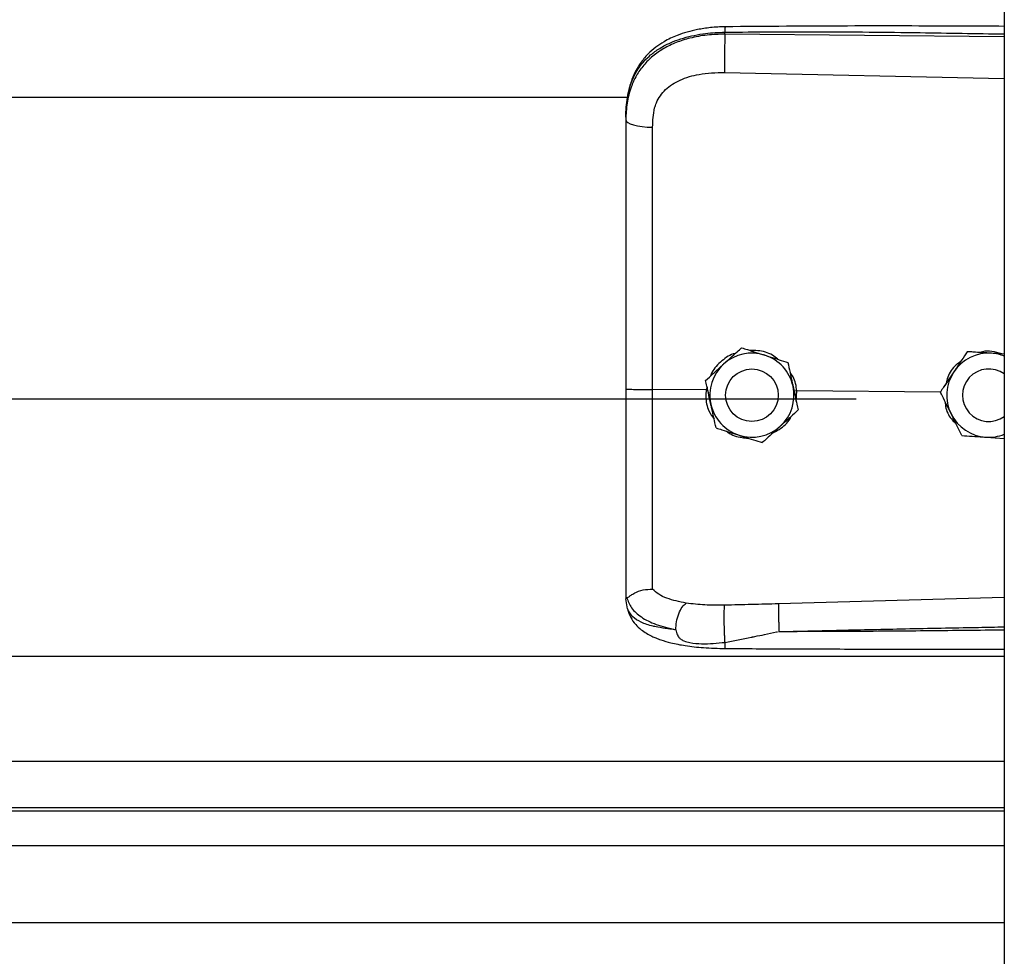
# Model space of a CAD drawing. Header units: inches. Extents: x 170 to 284, y 215 to 248.
# Tile 761 of 1056: x 230.996 to 231.196, y 223.959 to 224.15. Entities that reach past the tile are written whole.
import ezdxf

# ---------------------------------------------------------------- set-up
doc = ezdxf.new("R2010")
doc.units = ezdxf.units.IN
doc.header["$LTSCALE"] = 0.25
doc.header["$MEASUREMENT"] = 0
doc.layers.add('RH TOP OF HOOD', color=7, linetype='Continuous')

msp = doc.modelspace()

# ---------------------------------------------------------------- linework, layer by layer
at = {"layer": 'RH TOP OF HOOD'}
for p, q in [((231.1959333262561, 224.3332527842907), (231.195933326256, 220.1328032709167)), ((231.1390860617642, 224.1472126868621), (231.1390860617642, 224.1476240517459)), ((231.195933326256, 224.1466759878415), (231.1390860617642, 224.1472126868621)), ((231.1389900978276, 224.1394238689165), (231.195933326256, 224.1382143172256)), ((227.2401614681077, 224.1343487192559), (231.119382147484, 224.1343487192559)), ((231.118890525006, 224.1302894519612), (231.118890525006, 224.12980113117)), ((231.142461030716, 224.0833575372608), (231.142461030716, 224.0833558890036)), ((231.1884045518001, 224.0825611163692), (231.1884045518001, 224.0825627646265)), ((231.1894534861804, 224.0824949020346), (231.1884045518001, 224.0825627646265)), ((231.1518791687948, 224.0803568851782), (231.1518791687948, 224.080355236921)), ((231.1351533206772, 224.0767015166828), (231.1351533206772, 224.0766998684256)), ((231.1352617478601, 224.0747662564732), (231.1243481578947, 224.0748707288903)), ((231.135447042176, 224.0753557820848), (231.1352617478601, 224.0747662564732)), ((231.1352617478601, 224.0747662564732), (231.1352639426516, 224.0747661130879)), ((231.1536994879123, 224.0745896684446), (231.1531514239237, 224.0745356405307)), ((231.1536023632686, 224.072472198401), (231.1536994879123, 224.0745896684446)), ((231.1536994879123, 224.0745896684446), (231.153701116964, 224.0745897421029)), ((231.1829331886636, 224.0743099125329), (231.153701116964, 224.0745897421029)), ((231.1829192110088, 224.0743382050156), (231.1829192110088, 224.0743398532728)), ((227.193781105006, 224.0729562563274), (231.165765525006, 224.0729562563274)), ((231.1392212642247, 224.0736989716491), (231.1392212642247, 224.0736981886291)), ((231.1499216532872, 224.0736981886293), (231.1499216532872, 224.0736989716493)), ((231.1874329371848, 224.0736989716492), (231.1874329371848, 224.0736981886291)), ((231.1539895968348, 224.0707002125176), (231.1539895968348, 224.0706985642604)), ((231.1922297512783, 224.0651565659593), (231.195933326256, 224.0649167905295)), ((231.118890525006, 224.0327480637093), (231.118890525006, 224.0322192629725)), ((231.1192302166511, 224.0302340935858), (231.118890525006, 224.0322192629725)), ((231.195933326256, 224.0325426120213), (231.1499976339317, 224.0312108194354)), ((227.163613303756, 224.020570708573), (231.1959333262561, 224.020570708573)), ((227.163613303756, 223.9991917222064), (231.1959333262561, 223.9991917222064)), ((231.1959333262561, 223.9897064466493), (227.163613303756, 223.9897064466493)), ((227.163613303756, 223.9890670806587), (231.1959333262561, 223.9890670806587)), ((227.163613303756, 223.9820489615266), (231.1959333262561, 223.9820489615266)), ((227.163613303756, 223.9663648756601), (231.1959333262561, 223.9663648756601))]:
    msp.add_line(p, q, dxfattribs=at)
at = {"layer": 'RH TOP OF HOOD', "flags": 128}
msp.add_lwpolyline([(231.118890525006, 224.12980113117), (231.1189944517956, 224.1295053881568), (231.1193024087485, 224.1292205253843), (231.119803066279, 224.1289570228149), (231.1204780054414, 224.1287245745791), (231.121302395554, 224.1285317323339), (231.1222459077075, 224.1283855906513), (231.1232738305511, 224.1282915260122), (231.124348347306, 224.1282529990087)], dxfattribs=at)
at = {"layer": 'RH TOP OF HOOD'}
msp.add_circle((231.1445714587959, 224.0736981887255), 0.005350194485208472, dxfattribs=at)
for centre, radius, start, end in [((231.1445714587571, 224.0736989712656), 0.008560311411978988, 72.32793711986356, 132.3279357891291), ((231.192783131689, 224.0736989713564), 0.008560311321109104, 86.29353550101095, 146.2935346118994), ((231.1927831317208, 224.0736989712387), 0.008560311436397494, 68.40767565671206, 86.29353576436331), ((231.1445714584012, 224.0736989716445), 0.00856031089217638, 132.327935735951, 192.3279369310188), ((231.1445714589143, 224.0736989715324), 0.008560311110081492, 12.32793744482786, 72.32793758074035), ((231.192783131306, 224.0736989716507), 0.008560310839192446, 146.2935348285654, 206.2935362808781), ((231.1927831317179, 224.0736981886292), 0.005350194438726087, 53.92810057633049, 306.0718994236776), ((231.1445714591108, 224.0736989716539), 0.008560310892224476, 312.3279357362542, 12.32793693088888), ((231.1445714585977, 224.0736989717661), 0.008560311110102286, 192.3279374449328, 252.3279375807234), ((231.1927831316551, 224.0736989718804), 0.008560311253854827, 206.293536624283, 266.2935360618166), ((231.1445714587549, 224.0736989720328), 0.008560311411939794, 252.3279371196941, 312.3279357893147), ((231.1927831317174, 224.073698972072), 0.008560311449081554, 266.2935357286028, 291.5923243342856)]:
    msp.add_arc(centre, radius, start, end, dxfattribs=at)
for points, knots in [([(231.1391046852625, 224.1487161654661), (231.1381060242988, 224.1486776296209), (231.1362142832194, 224.1486046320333), (231.1329052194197, 224.1480762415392), (231.1296777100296, 224.1471822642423), (231.126930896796, 224.1458780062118), (231.1249450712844, 224.1445553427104), (231.123303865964, 224.1431098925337), (231.1219887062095, 224.1415216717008), (231.1209135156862, 224.1397690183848), (231.1200562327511, 224.137859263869), (231.1193113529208, 224.135340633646), (231.1190959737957, 224.1334029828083), (231.1189769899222, 224.1323325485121)], [0, 0, 0, 0, 0.0977474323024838, 0.1851607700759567, 0.330612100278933, 0.436467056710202, 0.5083182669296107, 0.5850061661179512, 0.6719760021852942, 0.7307948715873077, 0.8036787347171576, 0.8915444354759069, 1, 1, 1, 1]), ([(231.139104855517, 224.148700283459), (231.1391036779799, 224.1487043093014), (231.139099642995, 224.1487181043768), (231.1390944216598, 224.1486031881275), (231.1390878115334, 224.1483103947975), (231.1390867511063, 224.1478944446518), (231.1390860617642, 224.1476240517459)], [0, 0, 0, 0, 0.09787641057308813, 0.3353863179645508, 0.5679606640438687, 1, 1, 1, 1]), ([(231.195933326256, 224.1487991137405), (231.1930341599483, 224.1488138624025), (231.1824062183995, 224.1488679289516), (231.1634627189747, 224.1489045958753), (231.1474194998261, 224.1487804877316), (231.1391046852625, 224.1487161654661)], [0, 0, 0, 0, 0.1530455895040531, 0.5610439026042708, 1, 1, 1, 1]), ([(231.118890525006, 224.1302894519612), (231.118953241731, 224.1316459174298), (231.1190716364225, 224.1342066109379), (231.1200411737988, 224.1376975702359), (231.1213304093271, 224.140109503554), (231.1226942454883, 224.1418122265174), (231.1237772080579, 224.1428556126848), (231.1248361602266, 224.1436841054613), (231.1258256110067, 224.1443440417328), (231.1270599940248, 224.1450391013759), (231.1286540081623, 224.1457648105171), (231.1313177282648, 224.1466728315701), (231.1348528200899, 224.1474327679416), (231.1377593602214, 224.1475641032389), (231.1390860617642, 224.1476240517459)], [0, 0, 0, 0, 0.1307156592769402, 0.2467609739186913, 0.3577928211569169, 0.4170971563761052, 0.4791482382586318, 0.5177152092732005, 0.5590896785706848, 0.6032945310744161, 0.663348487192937, 0.7353692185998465, 0.8792082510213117, 1, 1, 1, 1]), ([(231.1390860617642, 224.1472126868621), (231.1378701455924, 224.1471794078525), (231.135438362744, 224.1471128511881), (231.1320975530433, 224.1464910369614), (231.1291397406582, 224.1455488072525), (231.1265971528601, 224.14433113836), (231.1243656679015, 224.1427857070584), (231.1224940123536, 224.1409445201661), (231.121013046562, 224.1388142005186), (231.1198374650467, 224.1362450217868), (231.1190446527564, 224.1331931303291), (231.1189419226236, 224.1309322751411), (231.118890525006, 224.12980113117)], [0, 0, 0, 0, 0.1111703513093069, 0.2223361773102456, 0.3162781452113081, 0.4102081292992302, 0.5024030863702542, 0.5945790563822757, 0.6845432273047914, 0.7745043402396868, 0.8871807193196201, 0.9999999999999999, 0.9999999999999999, 0.9999999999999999, 0.9999999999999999]), ([(231.1390860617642, 224.1472126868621), (231.1390643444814, 224.1466368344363), (231.1390192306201, 224.1454406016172), (231.1389782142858, 224.1432155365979), (231.1389649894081, 224.1410381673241), (231.1389819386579, 224.139948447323), (231.1389900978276, 224.1394238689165)], [0, 0, 0, 0, 0.2406941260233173, 0.4999999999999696, 0.7593058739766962, 1, 1, 1, 1]), ([(231.1390860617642, 224.1476240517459), (231.1453919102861, 224.1476633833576), (231.1586309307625, 224.1477459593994), (231.1775805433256, 224.1475647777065), (231.1902210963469, 224.1473437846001), (231.195933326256, 224.1472439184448)], [0, 0, 0, 0, 0.3326703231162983, 0.6984356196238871, 1, 1, 1, 1]), ([(231.1247739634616, 224.1321863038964), (231.1247739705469, 224.132186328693), (231.1248765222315, 224.1325452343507), (231.1253717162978, 224.1339514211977), (231.1269077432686, 224.1361541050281), (231.1299747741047, 224.1380573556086), (231.1340909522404, 224.1392690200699), (231.1372437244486, 224.1393686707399), (231.1389900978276, 224.1394238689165)], [0, 0, 0, 0, 4.497367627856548e-06, 0.06509473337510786, 0.261670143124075, 0.475310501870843, 0.7093656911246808, 1, 1, 1, 1]), ([(231.124348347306, 224.1282529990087), (231.1244183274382, 224.1295776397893), (231.1244883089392, 224.1309023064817), (231.1247739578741, 224.1321862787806), (231.1247739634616, 224.1321863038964)], [0, 0, 0, 0, 0.9999804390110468, 0.9999999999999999, 0.9999999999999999, 0.9999999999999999, 0.9999999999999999]), ([(231.118890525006, 224.12980113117), (231.118890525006, 224.1261709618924), (231.118890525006, 224.1189000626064), (231.118890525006, 224.1078193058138), (231.118890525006, 224.0966367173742), (231.118890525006, 224.0856680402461), (231.118890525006, 224.0784202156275), (231.118890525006, 224.0749404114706)], [0, 0, 0, 0, 0.2027568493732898, 0.4061035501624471, 0.6088604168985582, 0.8122072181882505, 1, 1, 1, 1]), ([(231.1243481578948, 224.0748707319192), (231.1243481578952, 224.0748707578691), (231.1243482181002, 224.0782570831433), (231.1243483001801, 224.0853037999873), (231.12434834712, 224.0959769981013), (231.1243483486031, 224.1068530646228), (231.1243483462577, 224.1176403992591), (231.1243483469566, 224.1247154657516), (231.124348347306, 224.1282529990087)], [0, 0, 0, 0, 1.439079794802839e-06, 0.1877923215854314, 0.3908439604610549, 0.59389561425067, 0.7969478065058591, 1, 1, 1, 1]), ([(231.1411817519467, 224.0821924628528), (231.1410465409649, 224.0821623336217), (231.1398947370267, 224.0819056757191), (231.1381374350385, 224.0804468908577), (231.136518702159, 224.0788372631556), (231.1361908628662, 224.0777289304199), (231.1361575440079, 224.0776162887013)], [0, 0, 0, 0, 0.05931474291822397, 0.5052766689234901, 0.9497204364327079, 1, 1, 1, 1]), ([(231.1388071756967, 224.0800297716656), (231.1397477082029, 224.0808863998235), (231.1410021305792, 224.0820289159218), (231.1421690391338, 224.0830916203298), (231.142461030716, 224.0833575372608)], [0, 0, 0, 0, 0.7497733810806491, 1, 1, 1, 1]), ([(231.1388071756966, 224.0800276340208), (231.1397477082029, 224.0808843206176), (231.1410021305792, 224.0820269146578), (231.1421690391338, 224.0830899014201), (231.142461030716, 224.0833558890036)], [0, 0, 0, 0, 0.7497733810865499, 1, 1, 1, 1]), ([(231.142461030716, 224.0833575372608), (231.1428587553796, 224.0832308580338), (231.1443635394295, 224.0827515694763), (231.1459805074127, 224.0822364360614), (231.1471700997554, 224.0818574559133)], [0, 0, 0, 0, 0.264306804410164, 0.9999999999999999, 0.9999999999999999, 0.9999999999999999, 0.9999999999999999]), ([(231.142461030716, 224.0833558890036), (231.1428587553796, 224.0832291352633), (231.1443635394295, 224.0827495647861), (231.1459805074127, 224.0822343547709), (231.1471700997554, 224.0818553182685)], [0, 0, 0, 0, 0.2643068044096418, 1, 1, 1, 1]), ([(231.1498315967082, 224.0810093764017), (231.1494748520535, 224.0812994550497), (231.1483112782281, 224.0822455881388), (231.1462597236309, 224.082813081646), (231.1446901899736, 224.0828168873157), (231.1441542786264, 224.0828181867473)], [0, 0, 0, 0, 0.2255168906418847, 0.7355556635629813, 1, 1, 1, 1]), ([(231.1884045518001, 224.0825627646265), (231.1880247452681, 224.0819934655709), (231.1872561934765, 224.0808414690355), (231.1863200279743, 224.0794381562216), (231.1857840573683, 224.0786347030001), (231.1856618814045, 224.0784515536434)], [0, 0, 0, 0, 0.4299704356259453, 0.8700602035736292, 0.9999999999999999, 0.9999999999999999, 0.9999999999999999, 0.9999999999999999]), ([(231.1884045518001, 224.0825611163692), (231.1880247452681, 224.0819917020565), (231.1872561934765, 224.0808394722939), (231.1863200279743, 224.0794360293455), (231.1857840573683, 224.0786325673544), (231.1856618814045, 224.0784494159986)], [0, 0, 0, 0, 0.429970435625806, 0.8700602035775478, 0.9999999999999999, 0.9999999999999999, 0.9999999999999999, 0.9999999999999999]), ([(231.1933365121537, 224.0822413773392), (231.192066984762, 224.0823236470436), (231.1903737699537, 224.0824333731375), (231.1887986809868, 224.0825355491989), (231.1884045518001, 224.0825611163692)], [0, 0, 0, 0, 0.749773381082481, 1, 1, 1, 1]), ([(231.1954080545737, 224.0821092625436), (231.1947471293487, 224.0823093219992), (231.1934767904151, 224.0826938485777), (231.1919135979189, 224.0827187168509), (231.1911336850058, 224.0824565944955), (231.1909578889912, 224.0823975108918)], [0, 0, 0, 0, 0.4565421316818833, 0.8775020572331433, 0.9999999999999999, 0.9999999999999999, 0.9999999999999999, 0.9999999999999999]), ([(231.195933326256, 224.0820732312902), (231.1952903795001, 224.0821148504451), (231.1944315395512, 224.0821704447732), (231.1935564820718, 224.0822271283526), (231.1933365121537, 224.0822413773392)], [0, 0, 0, 0, 0.7486223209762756, 1, 1, 1, 1]), ([(231.1351533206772, 224.0767015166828), (231.1356593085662, 224.0771624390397), (231.1366831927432, 224.0780951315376), (231.1379303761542, 224.0792311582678), (231.1386444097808, 224.0798815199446), (231.1388071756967, 224.0800297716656)], [0, 0, 0, 0, 0.4299704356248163, 0.870060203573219, 0.9999999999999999, 0.9999999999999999, 0.9999999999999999, 0.9999999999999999]), ([(231.1351533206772, 224.0766998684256), (231.1356593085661, 224.0771606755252), (231.1366831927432, 224.078093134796), (231.1379303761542, 224.0792290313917), (231.1386444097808, 224.0798793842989), (231.1388071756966, 224.0800276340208)], [0, 0, 0, 0, 0.4299704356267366, 0.8700602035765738, 1, 1, 1, 1]), ([(231.1471700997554, 224.0818574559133), (231.1473564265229, 224.0817980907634), (231.1488137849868, 224.08133376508), (231.1504118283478, 224.0808245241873), (231.1517362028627, 224.0804024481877), (231.1518791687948, 224.0803568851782)], [0, 0, 0, 0, 0.1156468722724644, 0.90453427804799, 1, 1, 1, 1]), ([(231.1471700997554, 224.0818553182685), (231.1473564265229, 224.0817959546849), (231.1488137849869, 224.0813316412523), (231.1504118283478, 224.0808225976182), (231.1517362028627, 224.080400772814), (231.1518791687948, 224.080355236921)], [0, 0, 0, 0, 0.1156468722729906, 0.9045342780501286, 1, 1, 1, 1]), ([(231.1518791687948, 224.0803568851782), (231.1520252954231, 224.0796883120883), (231.1523209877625, 224.078335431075), (231.1526811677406, 224.076687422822), (231.1528873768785, 224.0757438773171), (231.1529343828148, 224.0755287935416)], [0, 0, 0, 0, 0.4299704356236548, 0.870060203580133, 0.9999999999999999, 0.9999999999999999, 0.9999999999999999, 0.9999999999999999]), ([(231.1518791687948, 224.080355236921), (231.1520252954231, 224.0796865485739), (231.1523209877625, 224.0783334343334), (231.1526811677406, 224.0766852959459), (231.1528873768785, 224.0757417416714), (231.1529343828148, 224.0755266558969)], [0, 0, 0, 0, 0.4299704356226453, 0.8700602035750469, 0.9999999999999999, 0.9999999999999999, 0.9999999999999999, 0.9999999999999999]), ([(231.1870625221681, 224.0805511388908), (231.1867429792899, 224.0803331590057), (231.1855895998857, 224.0795463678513), (231.1844962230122, 224.0779457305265), (231.1841983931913, 224.0765410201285), (231.1841102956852, 224.0761255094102)], [0, 0, 0, 0, 0.2125142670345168, 0.7670631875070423, 1, 1, 1, 1]), ([(231.153701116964, 224.0745897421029), (231.1537011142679, 224.0745897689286), (231.1536030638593, 224.0755653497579), (231.153343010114, 224.0769575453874), (231.1525385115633, 224.078046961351), (231.1523190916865, 224.0783440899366)], [0, 0, 0, 0, 1.999769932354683e-05, 0.7272642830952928, 1, 1, 1, 1]), ([(231.1856618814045, 224.0784515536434), (231.1849558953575, 224.0773932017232), (231.1840142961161, 224.075981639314), (231.1831383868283, 224.0746684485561), (231.1829192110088, 224.0743398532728)], [0, 0, 0, 0, 0.7497733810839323, 1, 1, 1, 1]), ([(231.1856618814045, 224.0784494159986), (231.1849558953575, 224.0773911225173), (231.184014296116, 224.0759796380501), (231.1831383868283, 224.0746667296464), (231.1829192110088, 224.0743382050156)], [0, 0, 0, 0, 0.7497733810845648, 1, 1, 1, 1]), ([(231.1362085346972, 224.0718712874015), (231.1359369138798, 224.0731141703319), (231.1355746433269, 224.0747718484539), (231.1352376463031, 224.0763139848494), (231.1351533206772, 224.0766998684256)], [0, 0, 0, 0, 0.7497733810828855, 0.9999999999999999, 0.9999999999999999, 0.9999999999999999, 0.9999999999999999]), ([(231.118890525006, 224.0749404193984), (231.118890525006, 224.0719031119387), (231.118890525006, 224.0657276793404), (231.118890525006, 224.0569407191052), (231.118890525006, 224.0487741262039), (231.118890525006, 224.0421940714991), (231.118890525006, 224.0368093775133), (231.118890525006, 224.0341088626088), (231.118890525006, 224.0327480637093)], [0, 0, 0, 0, 0.1870908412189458, 0.3803918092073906, 0.5558755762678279, 0.7364481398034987, 0.8671952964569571, 1, 1, 1, 1]), ([(231.1243483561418, 224.0341801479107), (231.1243483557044, 224.0344428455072), (231.1243483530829, 224.0360173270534), (231.1243483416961, 224.0394487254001), (231.1243482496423, 224.0450500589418), (231.1243479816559, 224.0514898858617), (231.1243476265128, 224.0587159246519), (231.1243473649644, 224.0665907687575), (231.1243474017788, 224.0721187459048), (231.1243474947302, 224.0748707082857), (231.1243474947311, 224.0748707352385)], [0, 0, 0, 0, 0.03155846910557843, 0.1891461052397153, 0.3467338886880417, 0.50432776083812, 0.6619226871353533, 0.8309600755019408, 0.9999983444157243, 1, 1, 1, 1]), ([(231.1352639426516, 224.0747661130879), (231.1352301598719, 224.0743122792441), (231.1351234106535, 224.0728782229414), (231.1355400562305, 224.0707157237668), (231.1364915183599, 224.0693593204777), (231.1368779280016, 224.0688084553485)], [0, 0, 0, 0, 0.2156616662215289, 0.6814629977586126, 1, 1, 1, 1]), ([(231.1529343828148, 224.0755287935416), (231.1532060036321, 224.0742859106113), (231.1535682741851, 224.0726282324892), (231.1539052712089, 224.0710860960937), (231.1539895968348, 224.0707002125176)], [0, 0, 0, 0, 0.7497733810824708, 1, 1, 1, 1]), ([(231.1529343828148, 224.0755266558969), (231.1532060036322, 224.0742838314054), (231.1535682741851, 224.0726262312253), (231.1539052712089, 224.071084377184), (231.1539895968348, 224.0706985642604)], [0, 0, 0, 0, 0.7497733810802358, 1, 1, 1, 1]), ([(231.1851085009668, 224.0699070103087), (231.185021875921, 224.0700823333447), (231.1843443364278, 224.0714536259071), (231.1836013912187, 224.0729573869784), (231.1829856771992, 224.074203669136), (231.1829192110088, 224.0743382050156)], [0, 0, 0, 0, 0.1156468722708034, 0.9045342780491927, 1, 1, 1, 1]), ([(231.1838551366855, 224.072443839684), (231.1839036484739, 224.0719819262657), (231.1840502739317, 224.0705858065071), (231.1848959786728, 224.0689892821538), (231.185830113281, 224.0681808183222), (231.1860595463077, 224.0679822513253)], [0, 0, 0, 0, 0.2716700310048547, 0.8211147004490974, 0.9999999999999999, 0.9999999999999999, 0.9999999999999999, 0.9999999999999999]), ([(231.1372637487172, 224.067043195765), (231.1371176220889, 224.0677117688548), (231.1368219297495, 224.0690646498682), (231.1364617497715, 224.0707126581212), (231.1362555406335, 224.0716562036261), (231.1362085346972, 224.0718712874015)], [0, 0, 0, 0, 0.4299704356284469, 0.8700602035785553, 0.9999999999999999, 0.9999999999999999, 0.9999999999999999, 0.9999999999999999]), ([(231.1539895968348, 224.0706985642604), (231.1534836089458, 224.0702376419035), (231.1524597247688, 224.0693049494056), (231.1512125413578, 224.0681689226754), (231.1504985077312, 224.0675185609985), (231.1503357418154, 224.0673703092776)], [0, 0, 0, 0, 0.4299704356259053, 0.8700602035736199, 0.9999999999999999, 0.9999999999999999, 0.9999999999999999, 0.9999999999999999]), ([(231.1489787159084, 224.0661343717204), (231.1494874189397, 224.0663964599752), (231.150893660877, 224.0671209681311), (231.1521341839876, 224.0683523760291), (231.1525134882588, 224.0693321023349), (231.1525265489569, 224.0693658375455)], [0, 0, 0, 0, 0.3536960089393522, 0.9777456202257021, 1, 1, 1, 1]), ([(231.1872977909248, 224.0654763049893), (231.1871128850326, 224.0658505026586), (231.1864132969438, 224.0672662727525), (231.1856615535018, 224.0687877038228), (231.1851085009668, 224.0699070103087)], [0, 0, 0, 0, 0.2643068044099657, 1, 1, 1, 1]), ([(231.1372637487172, 224.067043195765), (231.1376614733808, 224.0669164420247), (231.1391662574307, 224.0664368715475), (231.1407832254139, 224.0659216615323), (231.1419728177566, 224.0655426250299)], [0, 0, 0, 0, 0.2643068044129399, 1, 1, 1, 1]), ([(231.1394223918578, 224.0663553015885), (231.1395017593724, 224.0662885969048), (231.1403748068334, 224.0655548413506), (231.1419449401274, 224.0650757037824), (231.1433794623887, 224.0649912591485), (231.1437770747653, 224.0649678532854)], [0, 0, 0, 0, 0.0674096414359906, 0.7415101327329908, 1, 1, 1, 1]), ([(231.1503357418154, 224.0673703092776), (231.149395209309, 224.0665136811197), (231.1481407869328, 224.0653711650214), (231.1469738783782, 224.0643084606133), (231.146681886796, 224.0640425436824)], [0, 0, 0, 0, 0.749773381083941, 0.9999999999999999, 0.9999999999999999, 0.9999999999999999, 0.9999999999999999]), ([(231.1419728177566, 224.0655426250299), (231.1421591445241, 224.0654832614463), (231.143616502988, 224.0650189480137), (231.145214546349, 224.0645099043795), (231.1465389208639, 224.0640880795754), (231.146681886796, 224.0640425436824)], [0, 0, 0, 0, 0.1156468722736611, 0.9045342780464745, 0.9999999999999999, 0.9999999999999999, 0.9999999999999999, 0.9999999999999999]), ([(231.1872977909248, 224.0654763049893), (231.187980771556, 224.0654320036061), (231.1893628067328, 224.0653423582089), (231.1910462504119, 224.0652332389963), (231.192010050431, 224.0651707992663), (231.1922297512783, 224.0651565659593)], [0, 0, 0, 0, 0.4299704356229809, 0.8700602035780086, 1, 1, 1, 1]), ([(231.1190875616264, 224.0324977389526), (231.1191366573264, 224.0324892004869), (231.1192374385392, 224.0324716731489), (231.1195291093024, 224.0326579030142), (231.1199945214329, 224.0329887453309), (231.1208707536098, 224.0335688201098), (231.1223499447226, 224.0341869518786), (231.1236907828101, 224.0341830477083), (231.124348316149, 224.034181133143)], [0, 0, 0, 0, 0.1136768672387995, 0.2333502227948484, 0.3620694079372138, 0.5019163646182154, 0.7557448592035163, 1, 1, 1, 1]), ([(231.1311825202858, 224.0313561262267), (231.1298089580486, 224.0316439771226), (231.1277245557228, 224.0320807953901), (231.1255487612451, 224.0331215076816), (231.1247497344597, 224.0338268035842), (231.1243483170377, 224.0341811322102)], [0, 0, 0, 0, 0.4901989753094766, 0.743884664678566, 1, 1, 1, 1]), ([(231.118890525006, 224.0327480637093), (231.1188905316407, 224.0327467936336), (231.118890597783, 224.0327341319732), (231.1188977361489, 224.032629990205), (231.1189961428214, 224.0325516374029), (231.1190838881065, 224.0324817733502)], [0, 0, 0, 0, 0.01193493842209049, 0.1189819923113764, 1, 1, 1, 1]), ([(231.1190833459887, 224.0324975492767), (231.1193589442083, 224.0317755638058), (231.1199250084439, 224.0302926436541), (231.121977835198, 224.0284593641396), (231.1249660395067, 224.0269013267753), (231.1276931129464, 224.026278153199), (231.1290929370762, 224.0259582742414)], [0, 0, 0, 0, 0.2305257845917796, 0.4734878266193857, 0.7297379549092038, 1, 1, 1, 1]), ([(231.1290918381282, 224.0259565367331), (231.1285455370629, 224.0260136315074), (231.1272405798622, 224.0261500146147), (231.1258418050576, 224.0263781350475), (231.1248868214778, 224.0265720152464), (231.1236534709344, 224.0268498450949), (231.1219671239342, 224.0274160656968), (231.1201473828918, 224.0285415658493), (231.1195418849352, 224.0296589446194), (231.1192302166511, 224.0302340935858)], [0, 0, 0, 0, 0.1091879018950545, 0.2608187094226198, 0.3077983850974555, 0.3355235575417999, 0.5627886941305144, 0.7749539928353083, 0.9999999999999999, 0.9999999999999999, 0.9999999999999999, 0.9999999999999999]), ([(231.1192471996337, 224.0301880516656), (231.1194361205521, 224.0296011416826), (231.1197908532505, 224.0284991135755), (231.1208039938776, 224.027080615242), (231.1219330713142, 224.0260046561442), (231.123080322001, 224.0252078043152), (231.1241275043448, 224.0246513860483), (231.1250704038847, 224.0242392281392), (231.1263158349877, 224.0237728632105), (231.1282607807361, 224.0232123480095), (231.1311398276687, 224.0226508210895), (231.13487347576, 224.0222285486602), (231.1376548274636, 224.0221611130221), (231.1391430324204, 224.022125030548)], [0, 0, 0, 0, 0.098431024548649, 0.1848217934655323, 0.2573083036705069, 0.3158871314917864, 0.3722739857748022, 0.4121400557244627, 0.4615923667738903, 0.5575876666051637, 0.6828759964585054, 0.8303179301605, 1, 1, 1, 1]), ([(231.1290929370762, 224.0259582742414), (231.1291179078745, 224.0264885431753), (231.1291697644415, 224.0275897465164), (231.1296456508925, 224.0292515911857), (231.1303497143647, 224.0306378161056), (231.130911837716, 224.0311226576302), (231.1311825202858, 224.0313561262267)], [0, 0, 0, 0, 0.2407679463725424, 0.5000000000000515, 0.7592320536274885, 1, 1, 1, 1]), ([(231.1390119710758, 224.0309486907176), (231.1376599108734, 224.0309414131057), (231.134957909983, 224.0309268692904), (231.1324512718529, 224.0312113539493), (231.1311989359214, 224.0313534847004)], [0, 0, 0, 0, 0.5003922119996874, 1, 1, 1, 1]), ([(231.1390973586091, 224.0233782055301), (231.139081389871, 224.0236187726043), (231.13904770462, 224.0241262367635), (231.1390028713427, 224.0251363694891), (231.1389658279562, 224.0263238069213), (231.138943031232, 224.0275957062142), (231.138937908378, 224.0287991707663), (231.138950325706, 224.029795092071), (231.1389754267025, 224.0305344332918), (231.1390002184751, 224.0308154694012), (231.1390119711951, 224.0309486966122)], [0, 0, 0, 0, 0.1098512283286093, 0.2317256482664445, 0.3631776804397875, 0.500000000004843, 0.63682231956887, 0.7682743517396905, 0.8901487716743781, 1, 1, 1, 1]), ([(231.1499976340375, 224.0312108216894), (231.1481664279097, 224.0311628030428), (231.1445038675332, 224.0310667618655), (231.1408426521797, 224.0309880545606), (231.1390119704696, 224.0309486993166)], [0, 0, 0, 0, 0.4999797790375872, 1, 1, 1, 1]), ([(231.1499974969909, 224.0312108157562), (231.1499900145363, 224.0309719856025), (231.1499785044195, 224.0306045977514), (231.1499797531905, 224.0297427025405), (231.1499871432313, 224.028967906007), (231.1500015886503, 224.0281074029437), (231.1500273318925, 224.0269479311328), (231.1500550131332, 224.0261045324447), (231.1500730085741, 224.0255562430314)], [0, 0, 0, 0, 0.2394508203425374, 0.3683426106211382, 0.4999696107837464, 0.6316010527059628, 0.7605056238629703, 0.9999999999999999, 0.9999999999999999, 0.9999999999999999, 0.9999999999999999]), ([(231.1290920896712, 224.0259533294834), (231.1291666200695, 224.0255830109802), (231.1292705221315, 224.025066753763), (231.1296422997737, 224.0244693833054), (231.1300629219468, 224.0240364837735), (231.130866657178, 224.0235919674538), (231.132343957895, 224.0232304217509), (231.1351048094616, 224.0229902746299), (231.1375015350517, 224.0232231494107), (231.1390973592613, 224.0233782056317)], [0, 0, 0, 0, 0.100126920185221, 0.1395859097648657, 0.1897135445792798, 0.2582342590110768, 0.3697357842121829, 0.5803479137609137, 1, 1, 1, 1]), ([(231.1500732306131, 224.0255538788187), (231.1539732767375, 224.0256531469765), (231.1622433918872, 224.0258636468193), (231.1753553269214, 224.0261458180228), (231.1863032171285, 224.0263583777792), (231.1933193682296, 224.0264864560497), (231.1954943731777, 224.0265244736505), (231.195933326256, 224.0265321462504)], [0, 0, 0, 0, 0.2551597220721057, 0.541070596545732, 0.8577348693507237, 0.9712884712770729, 1, 1, 1, 1]), ([(231.1390973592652, 224.0233782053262), (231.1408767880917, 224.0237251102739), (231.1426643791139, 224.0240736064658), (231.1444823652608, 224.0244409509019), (231.1445533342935, 224.0244552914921), (231.1447884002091, 224.0245027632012), (231.1456566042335, 224.0246792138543), (231.1472969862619, 224.0249943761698), (231.1488296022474, 224.025357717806), (231.1497286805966, 224.0255176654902), (231.1498057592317, 224.0255313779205)], [0, 0, 0, 0, 0.5022751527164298, 0.5045790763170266, 0.5086566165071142, 0.5221306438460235, 0.5703313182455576, 0.7514263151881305, 0.9786895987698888, 1, 1, 1, 1]), ([(231.195933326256, 224.0258870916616), (231.1933356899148, 224.025855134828), (231.1882696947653, 224.0257928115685), (231.1807055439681, 224.025711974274), (231.1730533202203, 224.0256427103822), (231.16529531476, 224.0255911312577), (231.1575727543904, 224.0255580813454), (231.1525358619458, 224.0255552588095), (231.150073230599, 224.0255538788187)], [0, 0, 0, 0, 0.169941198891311, 0.331424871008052, 0.4948424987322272, 0.6705311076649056, 0.838916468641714, 1, 1, 1, 1]), ([(231.1391431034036, 224.0221469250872), (231.1391424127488, 224.0221400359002), (231.1391358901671, 224.022074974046), (231.13912498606, 224.022264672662), (231.1391108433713, 224.0225915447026), (231.1391021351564, 224.0230240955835), (231.1390982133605, 224.0233148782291), (231.1390973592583, 224.0233782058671)], [0, 0, 0, 0, 0.03436729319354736, 0.324566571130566, 0.6210149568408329, 0.9174633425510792, 1, 1, 1, 1]), ([(231.1391430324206, 224.0221250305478), (231.1433382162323, 224.0221034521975), (231.152313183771, 224.0220572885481), (231.1666555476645, 224.0220157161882), (231.1813905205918, 224.0219915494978), (231.1913453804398, 224.0219880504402), (231.195933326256, 224.0219864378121)], [0, 0, 0, 0, 0.2216322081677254, 0.4741489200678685, 0.7576483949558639, 1, 1, 1, 1])]:
    msp.add_open_spline(points, degree=3, knots=knots, dxfattribs=at)
msp.add_open_spline([(231.1188905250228, 224.0749404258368), (231.1189716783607, 224.0749314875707), (231.1191339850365, 224.0749136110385), (231.1203867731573, 224.0748908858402), (231.122184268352, 224.074874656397), (231.1236264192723, 224.0748720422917), (231.1243474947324, 224.074870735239)], degree=3, dxfattribs=at)

doc.saveas('drawing.dxf')
